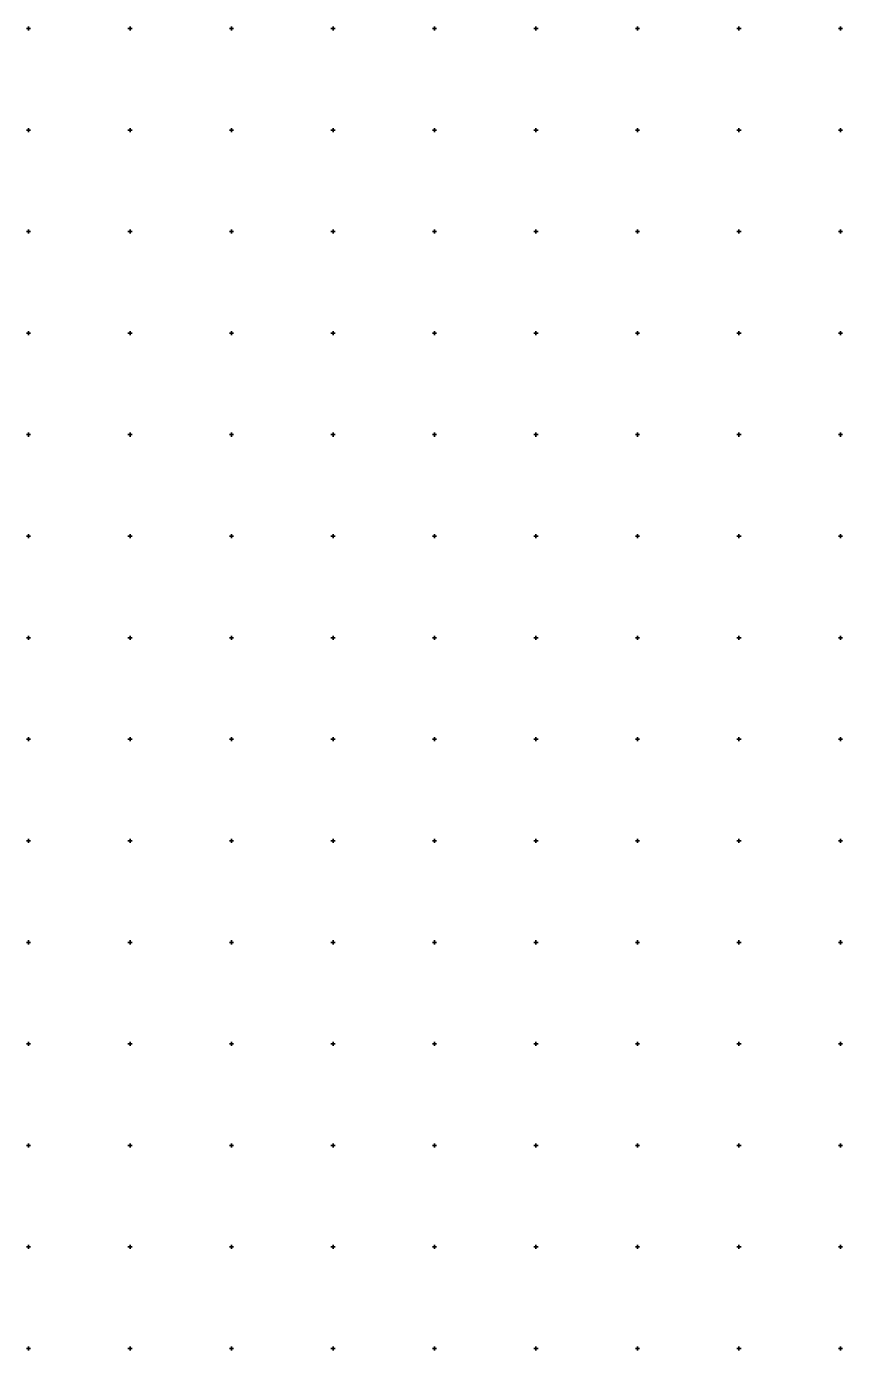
# Model space of a CAD drawing. Extents: x -711081 to -709338, y -1025122 to -1024092.
# Drawn here: x -710075.5 to -709874.5, y -1025100.5 to -1024774.5 of the extents above; entities that cross this region are included whole.
import ezdxf

# ---------------------------------------------------------------- set-up
doc = ezdxf.new("R2010")
doc.units = 0
doc.layers.add('Z_hektometricka_sit', color=7, linetype='Continuous')

msp = doc.modelspace()

# ---------------------------------------------------------------- linework, layer by layer
at = {"layer": 'Z_hektometricka_sit'}
for p, q in [((-710075.5, -1024775), (-710074.5, -1024775)), ((-710075, -1024774.5), (-710075, -1024775.5)), ((-710050.5, -1024775), (-710049.5, -1024775)), ((-710050, -1024774.5), (-710050, -1024775.5)), ((-710025.5, -1024775), (-710024.5, -1024775)), ((-710025, -1024774.5), (-710025, -1024775.5)), ((-710000.5, -1024775), (-709999.5, -1024775)), ((-710000, -1024774.5), (-710000, -1024775.5)), ((-709975.5, -1024775), (-709974.5, -1024775)), ((-709975, -1024774.5), (-709975, -1024775.5)), ((-709950.5, -1024775), (-709949.5, -1024775)), ((-709950, -1024774.5), (-709950, -1024775.5)), ((-709925.5, -1024775), (-709924.5, -1024775)), ((-709925, -1024774.5), (-709925, -1024775.5)), ((-709900.5, -1024775), (-709899.5, -1024775)), ((-709900, -1024774.5), (-709900, -1024775.5)), ((-709875.5, -1024775), (-709874.5, -1024775)), ((-709875, -1024774.5), (-709875, -1024775.5)), ((-710075.5, -1024800), (-710074.5, -1024800)), ((-710075, -1024799.5), (-710075, -1024800.5)), ((-710050.5, -1024800), (-710049.5, -1024800)), ((-710050, -1024799.5), (-710050, -1024800.5)), ((-710025.5, -1024800), (-710024.5, -1024800)), ((-710025, -1024799.5), (-710025, -1024800.5)), ((-710000.5, -1024800), (-709999.5, -1024800)), ((-710000, -1024799.5), (-710000, -1024800.5)), ((-709975.5, -1024800), (-709974.5, -1024800)), ((-709975, -1024799.5), (-709975, -1024800.5)), ((-709950.5, -1024800), (-709949.5, -1024800)), ((-709950, -1024799.5), (-709950, -1024800.5)), ((-709925.5, -1024800), (-709924.5, -1024800)), ((-709925, -1024799.5), (-709925, -1024800.5)), ((-709900.5, -1024800), (-709899.5, -1024800)), ((-709900, -1024799.5), (-709900, -1024800.5)), ((-709875.5, -1024800), (-709874.5, -1024800)), ((-709875, -1024799.5), (-709875, -1024800.5)), ((-710075.5, -1024825), (-710074.5, -1024825)), ((-710075, -1024824.5), (-710075, -1024825.5)), ((-710050.5, -1024825), (-710049.5, -1024825)), ((-710050, -1024824.5), (-710050, -1024825.5)), ((-710025.5, -1024825), (-710024.5, -1024825)), ((-710025, -1024824.5), (-710025, -1024825.5)), ((-710000.5, -1024825), (-709999.5, -1024825)), ((-710000, -1024824.5), (-710000, -1024825.5)), ((-709975.5, -1024825), (-709974.5, -1024825)), ((-709975, -1024824.5), (-709975, -1024825.5)), ((-709950.5, -1024825), (-709949.5, -1024825)), ((-709950, -1024824.5), (-709950, -1024825.5)), ((-709925.5, -1024825), (-709924.5, -1024825)), ((-709925, -1024824.5), (-709925, -1024825.5)), ((-709900.5, -1024825), (-709899.5, -1024825)), ((-709900, -1024824.5), (-709900, -1024825.5)), ((-709875.5, -1024825), (-709874.5, -1024825)), ((-709875, -1024824.5), (-709875, -1024825.5)), ((-710075.5, -1024850), (-710074.5, -1024850)), ((-710075, -1024849.5), (-710075, -1024850.5)), ((-710050.5, -1024850), (-710049.5, -1024850)), ((-710050, -1024849.5), (-710050, -1024850.5)), ((-710025.5, -1024850), (-710024.5, -1024850)), ((-710025, -1024849.5), (-710025, -1024850.5)), ((-710000.5, -1024850), (-709999.5, -1024850)), ((-710000, -1024849.5), (-710000, -1024850.5)), ((-709975.5, -1024850), (-709974.5, -1024850)), ((-709975, -1024849.5), (-709975, -1024850.5)), ((-709950.5, -1024850), (-709949.5, -1024850)), ((-709950, -1024849.5), (-709950, -1024850.5)), ((-709925.5, -1024850), (-709924.5, -1024850)), ((-709925, -1024849.5), (-709925, -1024850.5)), ((-709900.5, -1024850), (-709899.5, -1024850)), ((-709900, -1024849.5), (-709900, -1024850.5)), ((-709875.5, -1024850), (-709874.5, -1024850)), ((-709875, -1024849.5), (-709875, -1024850.5)), ((-710075.5, -1024875), (-710074.5, -1024875)), ((-710075, -1024874.5), (-710075, -1024875.5)), ((-710050.5, -1024875), (-710049.5, -1024875)), ((-710050, -1024874.5), (-710050, -1024875.5)), ((-710025.5, -1024875), (-710024.5, -1024875)), ((-710025, -1024874.5), (-710025, -1024875.5)), ((-710000.5, -1024875), (-709999.5, -1024875)), ((-710000, -1024874.5), (-710000, -1024875.5)), ((-709975.5, -1024875), (-709974.5, -1024875)), ((-709975, -1024874.5), (-709975, -1024875.5)), ((-709950.5, -1024875), (-709949.5, -1024875)), ((-709950, -1024874.5), (-709950, -1024875.5)), ((-709925.5, -1024875), (-709924.5, -1024875)), ((-709925, -1024874.5), (-709925, -1024875.5)), ((-709900.5, -1024875), (-709899.5, -1024875)), ((-709900, -1024874.5), (-709900, -1024875.5)), ((-709875.5, -1024875), (-709874.5, -1024875)), ((-709875, -1024874.5), (-709875, -1024875.5)), ((-710075.5, -1024900), (-710074.5, -1024900)), ((-710075, -1024899.5), (-710075, -1024900.5)), ((-710050.5, -1024900), (-710049.5, -1024900)), ((-710050, -1024899.5), (-710050, -1024900.5)), ((-710025.5, -1024900), (-710024.5, -1024900)), ((-710025, -1024899.5), (-710025, -1024900.5)), ((-710000.5, -1024900), (-709999.5, -1024900)), ((-710000, -1024899.5), (-710000, -1024900.5)), ((-709975.5, -1024900), (-709974.5, -1024900)), ((-709975, -1024899.5), (-709975, -1024900.5)), ((-709950.5, -1024900), (-709949.5, -1024900)), ((-709950, -1024899.5), (-709950, -1024900.5)), ((-709925.5, -1024900), (-709924.5, -1024900)), ((-709925, -1024899.5), (-709925, -1024900.5)), ((-709900.5, -1024900), (-709899.5, -1024900)), ((-709900, -1024899.5), (-709900, -1024900.5)), ((-709875.5, -1024900), (-709874.5, -1024900)), ((-709875, -1024899.5), (-709875, -1024900.5)), ((-710075.5, -1024925), (-710074.5, -1024925)), ((-710075, -1024924.5), (-710075, -1024925.5)), ((-710050.5, -1024925), (-710049.5, -1024925)), ((-710050, -1024924.5), (-710050, -1024925.5)), ((-710025.5, -1024925), (-710024.5, -1024925)), ((-710025, -1024924.5), (-710025, -1024925.5)), ((-710000.5, -1024925), (-709999.5, -1024925)), ((-710000, -1024924.5), (-710000, -1024925.5)), ((-709975.5, -1024925), (-709974.5, -1024925)), ((-709975, -1024924.5), (-709975, -1024925.5)), ((-709950.5, -1024925), (-709949.5, -1024925)), ((-709950, -1024924.5), (-709950, -1024925.5)), ((-709925.5, -1024925), (-709924.5, -1024925)), ((-709925, -1024924.5), (-709925, -1024925.5)), ((-709900.5, -1024925), (-709899.5, -1024925)), ((-709900, -1024924.5), (-709900, -1024925.5)), ((-709875.5, -1024925), (-709874.5, -1024925)), ((-709875, -1024924.5), (-709875, -1024925.5)), ((-710075.5, -1024950), (-710074.5, -1024950)), ((-710075, -1024949.5), (-710075, -1024950.5)), ((-710050.5, -1024950), (-710049.5, -1024950)), ((-710050, -1024949.5), (-710050, -1024950.5)), ((-710025.5, -1024950), (-710024.5, -1024950)), ((-710025, -1024949.5), (-710025, -1024950.5)), ((-710000.5, -1024950), (-709999.5, -1024950)), ((-710000, -1024949.5), (-710000, -1024950.5)), ((-709975.5, -1024950), (-709974.5, -1024950)), ((-709975, -1024949.5), (-709975, -1024950.5)), ((-709950.5, -1024950), (-709949.5, -1024950)), ((-709950, -1024949.5), (-709950, -1024950.5)), ((-709925.5, -1024950), (-709924.5, -1024950)), ((-709925, -1024949.5), (-709925, -1024950.5)), ((-709900.5, -1024950), (-709899.5, -1024950)), ((-709900, -1024949.5), (-709900, -1024950.5)), ((-709875.5, -1024950), (-709874.5, -1024950)), ((-709875, -1024949.5), (-709875, -1024950.5)), ((-710075.5, -1024975), (-710074.5, -1024975)), ((-710075, -1024974.5), (-710075, -1024975.5)), ((-710050.5, -1024975), (-710049.5, -1024975)), ((-710050, -1024974.5), (-710050, -1024975.5)), ((-710025.5, -1024975), (-710024.5, -1024975)), ((-710025, -1024974.5), (-710025, -1024975.5)), ((-710000.5, -1024975), (-709999.5, -1024975)), ((-710000, -1024974.5), (-710000, -1024975.5)), ((-709975.5, -1024975), (-709974.5, -1024975)), ((-709975, -1024974.5), (-709975, -1024975.5)), ((-709950.5, -1024975), (-709949.5, -1024975)), ((-709950, -1024974.5), (-709950, -1024975.5)), ((-709925.5, -1024975), (-709924.5, -1024975)), ((-709925, -1024974.5), (-709925, -1024975.5)), ((-709900.5, -1024975), (-709899.5, -1024975)), ((-709900, -1024974.5), (-709900, -1024975.5)), ((-709875.5, -1024975), (-709874.5, -1024975)), ((-709875, -1024974.5), (-709875, -1024975.5)), ((-710075.5, -1025000), (-710074.5, -1025000)), ((-710075, -1024999.5), (-710075, -1025000.5)), ((-710050.5, -1025000), (-710049.5, -1025000)), ((-710050, -1024999.5), (-710050, -1025000.5)), ((-710025.5, -1025000), (-710024.5, -1025000)), ((-710025, -1024999.5), (-710025, -1025000.5)), ((-710000.5, -1025000), (-709999.5, -1025000)), ((-710000, -1024999.5), (-710000, -1025000.5)), ((-709975.5, -1025000), (-709974.5, -1025000)), ((-709975, -1024999.5), (-709975, -1025000.5)), ((-709950.5, -1025000), (-709949.5, -1025000)), ((-709950, -1024999.5), (-709950, -1025000.5)), ((-709925.5, -1025000), (-709924.5, -1025000)), ((-709925, -1024999.5), (-709925, -1025000.5)), ((-709900.5, -1025000), (-709899.5, -1025000)), ((-709900, -1024999.5), (-709900, -1025000.5)), ((-709875.5, -1025000), (-709874.5, -1025000)), ((-709875, -1024999.5), (-709875, -1025000.5)), ((-710075.5, -1025025), (-710074.5, -1025025)), ((-710075, -1025024.5), (-710075, -1025025.5)), ((-710050.5, -1025025), (-710049.5, -1025025)), ((-710050, -1025024.5), (-710050, -1025025.5)), ((-710025.5, -1025025), (-710024.5, -1025025)), ((-710025, -1025024.5), (-710025, -1025025.5)), ((-710000.5, -1025025), (-709999.5, -1025025)), ((-710000, -1025024.5), (-710000, -1025025.5)), ((-709975.5, -1025025), (-709974.5, -1025025)), ((-709975, -1025024.5), (-709975, -1025025.5)), ((-709950.5, -1025025), (-709949.5, -1025025)), ((-709950, -1025024.5), (-709950, -1025025.5)), ((-709925.5, -1025025), (-709924.5, -1025025)), ((-709925, -1025024.5), (-709925, -1025025.5)), ((-709900.5, -1025025), (-709899.5, -1025025)), ((-709900, -1025024.5), (-709900, -1025025.5)), ((-709875.5, -1025025), (-709874.5, -1025025)), ((-709875, -1025024.5), (-709875, -1025025.5)), ((-710075.5, -1025050), (-710074.5, -1025050)), ((-710075, -1025049.5), (-710075, -1025050.5)), ((-710050.5, -1025050), (-710049.5, -1025050)), ((-710050, -1025049.5), (-710050, -1025050.5)), ((-710025.5, -1025050), (-710024.5, -1025050)), ((-710025, -1025049.5), (-710025, -1025050.5)), ((-710000.5, -1025050), (-709999.5, -1025050)), ((-710000, -1025049.5), (-710000, -1025050.5)), ((-709975.5, -1025050), (-709974.5, -1025050)), ((-709975, -1025049.5), (-709975, -1025050.5)), ((-709950.5, -1025050), (-709949.5, -1025050)), ((-709950, -1025049.5), (-709950, -1025050.5)), ((-709925.5, -1025050), (-709924.5, -1025050)), ((-709925, -1025049.5), (-709925, -1025050.5)), ((-709900.5, -1025050), (-709899.5, -1025050)), ((-709900, -1025049.5), (-709900, -1025050.5)), ((-709875.5, -1025050), (-709874.5, -1025050)), ((-709875, -1025049.5), (-709875, -1025050.5)), ((-710075.5, -1025075), (-710074.5, -1025075)), ((-710075, -1025074.5), (-710075, -1025075.5)), ((-710050.5, -1025075), (-710049.5, -1025075)), ((-710050, -1025074.5), (-710050, -1025075.5)), ((-710025.5, -1025075), (-710024.5, -1025075)), ((-710025, -1025074.5), (-710025, -1025075.5)), ((-710000.5, -1025075), (-709999.5, -1025075)), ((-710000, -1025074.5), (-710000, -1025075.5)), ((-709975.5, -1025075), (-709974.5, -1025075)), ((-709975, -1025074.5), (-709975, -1025075.5)), ((-709950.5, -1025075), (-709949.5, -1025075)), ((-709950, -1025074.5), (-709950, -1025075.5)), ((-709925.5, -1025075), (-709924.5, -1025075)), ((-709925, -1025074.5), (-709925, -1025075.5)), ((-709900.5, -1025075), (-709899.5, -1025075)), ((-709900, -1025074.5), (-709900, -1025075.5)), ((-709875.5, -1025075), (-709874.5, -1025075)), ((-709875, -1025074.5), (-709875, -1025075.5)), ((-710075.5, -1025100), (-710074.5, -1025100)), ((-710075, -1025099.5), (-710075, -1025100.5)), ((-710050.5, -1025100), (-710049.5, -1025100)), ((-710050, -1025099.5), (-710050, -1025100.5)), ((-710025.5, -1025100), (-710024.5, -1025100)), ((-710025, -1025099.5), (-710025, -1025100.5)), ((-710000.5, -1025100), (-709999.5, -1025100)), ((-710000, -1025099.5), (-710000, -1025100.5)), ((-709975.5, -1025100), (-709974.5, -1025100)), ((-709975, -1025099.5), (-709975, -1025100.5)), ((-709950.5, -1025100), (-709949.5, -1025100)), ((-709950, -1025099.5), (-709950, -1025100.5)), ((-709925.5, -1025100), (-709924.5, -1025100)), ((-709925, -1025099.5), (-709925, -1025100.5)), ((-709900.5, -1025100), (-709899.5, -1025100)), ((-709900, -1025099.5), (-709900, -1025100.5)), ((-709875.5, -1025100), (-709874.5, -1025100)), ((-709875, -1025099.5), (-709875, -1025100.5))]:
    msp.add_line(p, q, dxfattribs=at)

doc.saveas('drawing.dxf')
